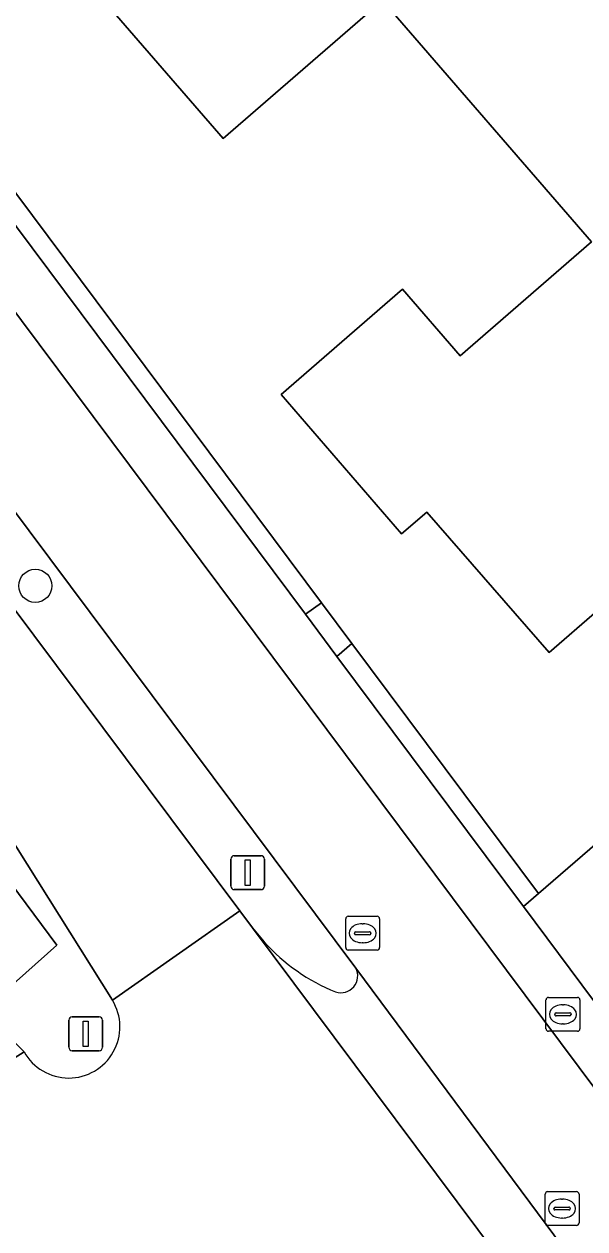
# Model space of a CAD drawing. Extents: x 155887 to 156869, y 383880 to 384678.
# Drawn here: x 156695.16 to 156711.73, y 384474.66 to 384510.21 of the extents above; entities that cross this region are included whole.
import ezdxf

# ---------------------------------------------------------------- set-up
doc = ezdxf.new("R2010")
doc.units = 0
for name, color, linetype in [('IMGEO_Berm_groen', 7, 'Continuous'), ('IMGEO_Boom', 7, 'Continuous'), ('IMGEO_Brandkraan', 7, 'Continuous'), ('IMGEO_Erf', 7, 'Continuous'), ('IMGEO_Fietspad_gesloten', 7, 'Continuous'), ('IMGEO_Greppel_droge_sloot', 7, 'Continuous'), ('IMGEO_Groenvoorziening', 7, 'Continuous'), ('IMGEO_Haag', 7, 'Continuous'), ('IMGEO_Lichtmast', 7, 'Continuous'), ('IMGEO_Pand', 7, 'Continuous'), ('IMGEO_Rijbaan_lokaal_gesloten', 7, 'Continuous'), ('IMGEO_Rijbaan_lokaal_open', 7, 'Continuous'), ('IMGEO_Rioolput', 7, 'Continuous'), ('IMGEO_Verkeersbordpaal', 7, 'Continuous'), ('IMGEO_Voetpad_open', 7, 'Continuous')]:
    doc.layers.add(name, color=color, linetype=linetype)

msp = doc.modelspace()

# ---------------------------------------------------------------- linework, layer by layer
at = {"layer": 'IMGEO_Berm_groen'}
msp.add_lwpolyline([(156672.04, 384515.47), (156696.135, 384483.029), (156694.289, 384481.397), (156669.729, 384514.017)], close=True, dxfattribs=at)
for points in [[(156697.775, 384481.407), (156693.36, 384488.428)], [(156693.865, 384481.183), (156695.164, 384479.884)]]:
    msp.add_lwpolyline(points, dxfattribs=at)
msp.add_arc((156696.482, 384480.624), 1.512, 209.2945, 31.2157, dxfattribs=at)
at = {"layer": 'IMGEO_Boom'}
msp.add_circle((156695.496, 384493.635), 0.489, dxfattribs=at)
at = {"layer": 'IMGEO_Brandkraan'}
for p, q in [((156710.577, 384480.565), (156710.577, 384481.417)), ((156710.652, 384481.491), (156711.504, 384481.491)), ((156711.065, 384481.271), (156711.09, 384481.271)), ((156711.578, 384481.417), (156711.578, 384480.565)), ((156710.836, 384480.985), (156710.836, 384480.997)), ((156711.274, 384480.948), (156710.876, 384480.948)), ((156710.879, 384481.034), (156711.277, 384481.034)), ((156711.32, 384480.997), (156711.32, 384480.985)), ((156711.504, 384480.491), (156710.652, 384480.491)), ((156711.088, 384480.711), (156711.063, 384480.711))]:
    msp.add_line(p, q, dxfattribs=at)
for points in [[(156710.577, 384480.565), (156710.577, 384481.417)], [(156710.652, 384481.491), (156711.504, 384481.491)], [(156711.578, 384481.417), (156711.578, 384480.565)], [(156711.504, 384480.491), (156710.652, 384480.491)]]:
    msp.add_lwpolyline(points, dxfattribs=at)
for centre, radius, start, end in [((156710.654, 384481.415), 0.0765, 91.552, 178.448), ((156710.654, 384481.415), 0.0765, 91.552, 178.448), ((156711.502, 384481.415), 0.0765, 1.552, 88.448), ((156711.502, 384481.415), 0.0765, 1.552, 88.448), ((156710.876, 384480.994), 0.0403, 85.8775, 175.7526), ((156710.873, 384480.984), 0.0366, 178.938, 274.7102), ((156711.277, 384480.991), 0.043, 264.8664, 352.4533), ((156711.281, 384480.996), 0.0386, 1.7309, 96.639), ((156710.654, 384480.567), 0.0765, 181.552, 268.448), ((156710.654, 384480.567), 0.0765, 181.552, 268.448), ((156711.502, 384480.567), 0.0765, 271.552, 358.448), ((156711.502, 384480.567), 0.0765, 271.552, 358.448)]:
    msp.add_arc(centre, radius, start, end, dxfattribs=at)
for centre, major_axis, ratio, start_param, end_param in [((156711.064, 384480.991), (-0.387, 0.002), 0.722429, 4.712389, 7.853982), ((156711.089, 384480.991), (-0.39, 0.002), 0.717154, 1.570796, 4.712389)]:
    msp.add_ellipse(centre, major_axis=major_axis, ratio=ratio, start_param=start_param, end_param=end_param, dxfattribs=at)
at = {"layer": 'IMGEO_Erf'}
msp.add_lwpolyline([(156701.431, 384553.575), (156675.468, 384531.273), (156703.945, 384493.136), (156704.845, 384491.931), (156710.352, 384484.555), (156739.345, 384509.57), (156719.422, 384532.653), (156712.4, 384526.557), (156708.802, 384530.72), (156711.678, 384533.209)], dxfattribs=at)
msp.add_lwpolyline([(156710.73, 384515.228), (156709.899, 384514.508), (156712.387, 384511.636), (156713.216, 384512.354), (156721.849, 384502.389), (156718.147, 384499.141), (156718.643, 384498.575), (156717.069, 384497.194), (156717.632, 384496.544), (156712.653, 384492.229), (156712.077, 384492.889), (156710.67, 384491.671), (156707.059, 384495.814), (156706.308, 384495.175), (156702.752, 384499.28), (156706.341, 384502.389), (156708.043, 384500.424), (156711.921, 384503.783), (156705.746, 384510.91), (156701.045, 384506.837), (156697.443, 384510.994), (156707.129, 384519.385)], close=True, dxfattribs=at)
at = {"layer": 'IMGEO_Fietspad_gesloten'}
msp.add_lwpolyline([(156829.644, 384321.55), (156794.611, 384368.257), (156790.032, 384374.386), (156786.635, 384378.933), (156755.816, 384420.182), (156752.409, 384424.742), (156673.852, 384529.885), (156671.16, 384527.565), (156674.821, 384522.667), (156704.959, 384482.356), (156711.065, 384474.144), (156711.211, 384473.888), (156716.533, 384466.816), (156746.629, 384426.496), (156756.695, 384413.1), (156780.368, 384381.357), (156791.786, 384366.121), (156791.933, 384365.945), (156822.101, 384325.753), (156823.908, 384323.325), (156828.151, 384317.576), (156829.644, 384321.55)], dxfattribs=at)
at = {"layer": 'IMGEO_Greppel_droge_sloot'}
msp.add_lwpolyline([(156694.289, 384481.397), (156696.135, 384483.029), (156672.04, 384515.47), (156669.729, 384514.017)], close=True, dxfattribs=at)
at = {"layer": 'IMGEO_Groenvoorziening'}
for points in [[(156703.473, 384492.795), (156703.945, 384493.136), (156675.468, 384531.273), (156675.025, 384530.893)], [(156710.352, 384484.555), (156704.845, 384491.931), (156704.403, 384491.55), (156709.911, 384484.174)]]:
    msp.add_lwpolyline(points, close=True, dxfattribs=at)
for points in [[(156672.364, 384523.052), (156675.695, 384518.598), (156677.222, 384516.556), (156701.537, 384484.045), (156701.912, 384483.544), (156702.252, 384483.129)], [(156704.959, 384482.356), (156674.821, 384522.667)]]:
    msp.add_lwpolyline(points, dxfattribs=at)
for centre, radius, start, end in [((156706.532, 384487.002), 5.772, 222.1413, 247.9512), ((156704.521, 384482.123), 0.496, 251.6952, 27.9928)]:
    msp.add_arc(centre, radius, start, end, dxfattribs=at)
at = {"layer": 'IMGEO_Haag'}
for points in [[(156703.473, 384492.795), (156703.945, 384493.136), (156675.468, 384531.273), (156675.025, 384530.893)], [(156710.352, 384484.555), (156704.845, 384491.931), (156704.403, 384491.55), (156709.911, 384484.174)]]:
    msp.add_lwpolyline(points, close=True, dxfattribs=at)
for points in [[(156672.364, 384523.052), (156675.695, 384518.598), (156677.222, 384516.556), (156701.537, 384484.045), (156701.912, 384483.544), (156702.252, 384483.129)], [(156704.959, 384482.356), (156674.821, 384522.667)]]:
    msp.add_lwpolyline(points, dxfattribs=at)
for centre, radius, start, end in [((156706.532, 384487.002), 5.772, 222.1413, 247.9512), ((156704.521, 384482.123), 0.496, 251.6952, 27.9928)]:
    msp.add_arc(centre, radius, start, end, dxfattribs=at)
at = {"layer": 'IMGEO_Lichtmast'}
for p, q in [((156701.271, 384484.772), (156701.271, 384485.572)), ((156701.271, 384485.572), (156701.271, 384484.772)), ((156701.371, 384485.672), (156702.161, 384485.672)), ((156702.161, 384485.672), (156701.371, 384485.672)), ((156702.261, 384485.572), (156702.261, 384484.772)), ((156702.261, 384484.772), (156702.261, 384485.572)), ((156702.161, 384484.672), (156701.371, 384484.672)), ((156701.371, 384484.672), (156702.161, 384484.672))]:
    msp.add_line(p, q, dxfattribs=at)
msp.add_lwpolyline([(156701.691, 384485.547), (156701.841, 384485.547), (156701.841, 384484.797), (156701.691, 384484.797), (156701.691, 384485.547)], dxfattribs=at)
for centre, start, end in [((156701.371, 384485.572), 90, 180), ((156701.371, 384485.572), 90, 180), ((156702.161, 384485.572), 0, 90), ((156702.161, 384485.572), 360, 90), ((156701.371, 384484.772), 180, 270), ((156701.371, 384484.772), 180, 270), ((156702.161, 384484.772), 270, 0), ((156702.161, 384484.772), 270, 0)]:
    msp.add_arc(centre, 0.1, start, end, dxfattribs=at)
at = {"layer": 'IMGEO_Pand'}
msp.add_lwpolyline([(156710.67, 384491.671), (156712.077, 384492.889), (156712.653, 384492.229), (156717.632, 384496.544), (156717.069, 384497.194), (156718.643, 384498.575), (156718.147, 384499.141), (156721.849, 384502.389), (156713.216, 384512.354), (156712.387, 384511.636), (156709.899, 384514.508), (156710.73, 384515.228), (156707.129, 384519.385), (156697.443, 384510.994), (156701.045, 384506.837), (156705.746, 384510.91), (156711.921, 384503.783), (156708.043, 384500.424), (156706.341, 384502.389), (156702.752, 384499.28), (156706.308, 384495.175), (156707.059, 384495.814)], close=True, dxfattribs=at)
at = {"layer": 'IMGEO_Rijbaan_lokaal_gesloten'}
for points in [[(156693.36, 384488.428), (156697.775, 384481.407), (156701.537, 384484.045), (156677.222, 384516.556)], [(156671.78, 384509.746), (156669.042, 384514.027), (156665.642, 384511.497), (156667.275, 384509.335), (156674.25, 384500), (156691.168, 384477.37), (156695.164, 384479.884), (156693.865, 384481.183)], [(156701.912, 384483.544), (156701.537, 384484.045), (156697.775, 384481.407)], [(156710.365, 384472.236), (156701.912, 384483.544)], [(156695.164, 384479.884), (156691.168, 384477.37), (156695.405, 384471.703), (156695.415, 384471.69), (156698.993, 384466.897), (156700.196, 384465.251), (156701.975, 384462.895), (156705.909, 384466.332)]]:
    msp.add_lwpolyline(points, dxfattribs=at)
msp.add_arc((156696.482, 384480.624), 1.512, 209.2945, 31.2157, dxfattribs=at)
at = {"layer": 'IMGEO_Rijbaan_lokaal_open'}
msp.add_lwpolyline([(156731.33, 384494.75), (156743.246, 384504.998), (156743.889, 384505.551), (156741.739, 384508.056), (156739.97, 384510.109), (156739.345, 384509.57), (156710.352, 384484.555), (156709.911, 384484.174), (156712.674, 384480.473), (156713.47, 384479.412), (156713.908, 384479.785), (156720.695, 384485.553), (156721.523, 384486.285), (156724.476, 384488.82), (156730.232, 384482.082), (156737.098, 384488.094)], close=True, dxfattribs=at)
for points in [[(156702.252, 384483.129), (156701.912, 384483.544), (156710.365, 384472.236), (156710.242, 384473.737)], [(156711.065, 384474.144), (156704.959, 384482.356)]]:
    msp.add_lwpolyline(points, dxfattribs=at)
for centre, radius, start, end in [((156706.532, 384487.002), 5.772, 222.1413, 247.9512), ((156704.521, 384482.123), 0.496, 251.6952, 27.9928)]:
    msp.add_arc(centre, radius, start, end, dxfattribs=at)
at = {"layer": 'IMGEO_Rioolput'}
for p, q in [((156704.663, 384482.959), (156704.663, 384483.811)), ((156704.738, 384483.885), (156705.59, 384483.885)), ((156705.664, 384483.811), (156705.664, 384482.959)), ((156704.922, 384483.379), (156704.922, 384483.391)), ((156705.36, 384483.342), (156704.962, 384483.342)), ((156704.965, 384483.428), (156705.363, 384483.428)), ((156705.151, 384483.665), (156705.176, 384483.665)), ((156705.406, 384483.391), (156705.406, 384483.379)), ((156705.174, 384483.105), (156705.149, 384483.105)), ((156705.59, 384482.885), (156704.738, 384482.885)), ((156710.551, 384474.835), (156710.551, 384475.687)), ((156710.626, 384475.761), (156711.478, 384475.761)), ((156711.039, 384475.541), (156711.064, 384475.541)), ((156711.552, 384475.687), (156711.552, 384474.835)), ((156710.81, 384475.255), (156710.81, 384475.267)), ((156711.248, 384475.218), (156710.85, 384475.218)), ((156710.853, 384475.304), (156711.251, 384475.304)), ((156711.294, 384475.267), (156711.294, 384475.255)), ((156711.062, 384474.981), (156711.037, 384474.981)), ((156711.478, 384474.761), (156710.626, 384474.761))]:
    msp.add_line(p, q, dxfattribs=at)
for points in [[(156704.663, 384482.959), (156704.663, 384483.811)], [(156704.738, 384483.885), (156705.59, 384483.885)], [(156705.664, 384483.811), (156705.664, 384482.959)], [(156705.59, 384482.885), (156704.738, 384482.885)], [(156710.551, 384474.835), (156710.551, 384475.687)], [(156710.626, 384475.761), (156711.478, 384475.761)], [(156711.552, 384475.687), (156711.552, 384474.835)], [(156711.478, 384474.761), (156710.626, 384474.761)]]:
    msp.add_lwpolyline(points, dxfattribs=at)
for centre, radius, start, end in [((156704.74, 384483.809), 0.0765, 91.552, 178.448), ((156704.74, 384483.809), 0.0765, 91.552, 178.448), ((156705.588, 384483.809), 0.0765, 1.552, 88.448), ((156705.588, 384483.809), 0.0765, 1.552, 88.448), ((156704.962, 384483.388), 0.0403, 85.8775, 175.7526), ((156704.959, 384483.378), 0.0366, 178.938, 274.7102), ((156705.363, 384483.385), 0.043, 264.8664, 352.4533), ((156705.367, 384483.39), 0.0386, 1.7309, 96.639), ((156704.74, 384482.961), 0.0765, 181.552, 268.448), ((156704.74, 384482.961), 0.0765, 181.552, 268.448), ((156705.588, 384482.961), 0.0765, 271.552, 358.448), ((156705.588, 384482.961), 0.0765, 271.552, 358.448), ((156710.628, 384475.685), 0.0765, 91.552, 178.448), ((156710.628, 384475.685), 0.0765, 91.552, 178.448), ((156711.476, 384475.685), 0.0765, 1.552, 88.448), ((156711.476, 384475.685), 0.0765, 1.552, 88.448), ((156710.85, 384475.264), 0.0403, 85.8775, 175.7526), ((156710.847, 384475.254), 0.0366, 178.938, 274.7102), ((156711.251, 384475.261), 0.043, 264.8664, 352.4533), ((156711.255, 384475.266), 0.0386, 1.7309, 96.639), ((156710.628, 384474.837), 0.0765, 181.552, 268.448), ((156710.628, 384474.837), 0.0765, 181.552, 268.448), ((156711.476, 384474.837), 0.0765, 271.552, 358.448), ((156711.476, 384474.837), 0.0765, 271.552, 358.448)]:
    msp.add_arc(centre, radius, start, end, dxfattribs=at)
for centre, major_axis, ratio, start_param, end_param in [((156705.15, 384483.385), (-0.387, 0.002), 0.722429, 4.712389, 7.853982), ((156705.175, 384483.385), (-0.39, 0.002), 0.717154, 1.570796, 4.712389), ((156711.038, 384475.261), (-0.387, 0.002), 0.722429, 4.712389, 7.853982), ((156711.063, 384475.261), (-0.39, 0.002), 0.717154, 1.570796, 4.712389)]:
    msp.add_ellipse(centre, major_axis=major_axis, ratio=ratio, start_param=start_param, end_param=end_param, dxfattribs=at)
at = {"layer": 'IMGEO_Verkeersbordpaal'}
for p, q in [((156696.588, 384480.919), (156697.378, 384480.919)), ((156697.378, 384480.919), (156696.588, 384480.919)), ((156696.488, 384480.019), (156696.488, 384480.819)), ((156696.488, 384480.819), (156696.488, 384480.019)), ((156697.478, 384480.819), (156697.478, 384480.019)), ((156697.478, 384480.019), (156697.478, 384480.819)), ((156697.378, 384479.919), (156696.588, 384479.919)), ((156696.588, 384479.919), (156697.378, 384479.919))]:
    msp.add_line(p, q, dxfattribs=at)
msp.add_lwpolyline([(156696.908, 384480.794), (156697.058, 384480.794), (156697.058, 384480.044), (156696.908, 384480.044), (156696.908, 384480.794)], dxfattribs=at)
for centre, start, end in [((156696.588, 384480.819), 90, 180), ((156696.588, 384480.819), 90, 180), ((156697.378, 384480.819), 0, 90), ((156697.378, 384480.819), 360, 90), ((156696.588, 384480.019), 180, 270), ((156696.588, 384480.019), 180, 270), ((156697.378, 384480.019), 270, 0), ((156697.378, 384480.019), 270, 0)]:
    msp.add_arc(centre, 0.1, start, end, dxfattribs=at)
at = {"layer": 'IMGEO_Voetpad_open'}
for points in [[(156715.479, 384476.731), (156713.47, 384479.412), (156712.674, 384480.473), (156709.911, 384484.174), (156704.403, 384491.55), (156703.473, 384492.795), (156675.025, 384530.893), (156673.852, 384529.885), (156752.409, 384424.742), (156753.516, 384425.695), (156718.735, 384472.363)], [(156704.403, 384491.55), (156704.845, 384491.931), (156703.945, 384493.136), (156703.473, 384492.795)]]:
    msp.add_lwpolyline(points, close=True, dxfattribs=at)

doc.saveas('drawing.dxf')
